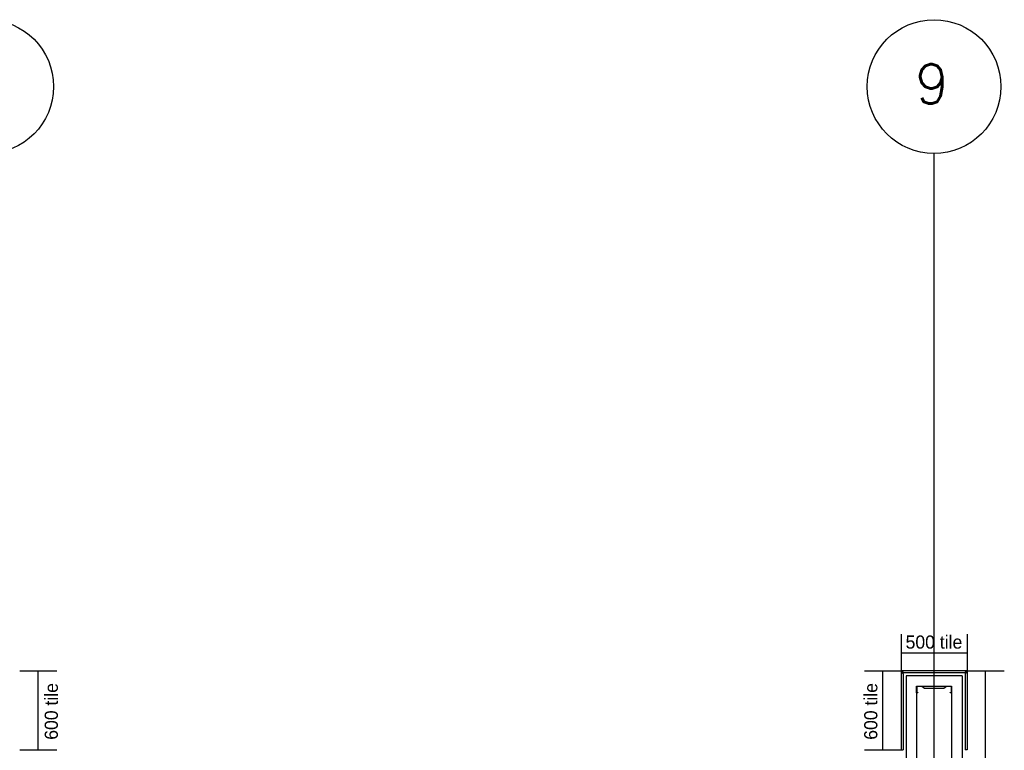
# Model space of a CAD drawing. Header units: millimetres. Extents: x -312551 to 250764, y -35891 to 59426.
# Tile 305 of 316: x 134633 to 142116, y 53873 to 59426. Entities that reach past the tile are written whole.
import ezdxf
from ezdxf.enums import TextEntityAlignment as Align

# ---------------------------------------------------------------- set-up
doc = ezdxf.new("R2010")
doc.units = ezdxf.units.MM
doc.header["$LTSCALE"] = 2.5
for name, color, linetype in [('NF-BUBBLE', 3, 'Continuous'), ('NF-GRIDS', 252, 'Continuous'), ('TERR TILE 500', 11, 'Continuous'), ('TERR TILE 600', 160, 'Continuous'), ('Terracotta Tile', 30, 'Continuous')]:
    doc.layers.add(name, color=color, linetype=linetype)
doc.styles.add('ROMANS', font='romans.shx', dxfattribs={"width": 0.8})

# ---------------------------------------------------------------- blocks, each defined once
blk = doc.blocks.new('BUBBLEGRID')
at = {"layer": 'NF-BUBBLE'}
blk.add_circle((-677.5, 0), 677.5, dxfattribs=at)
at = {"layer": 'NF-BUBBLE', "color": 1, "style": 'ROMANS'}
blk.add_attdef('888', text='', height=400, dxfattribs=at).set_placement((-697.6, -172.6), align=Align.CENTER)

msp = doc.modelspace()

# ---------------------------------------------------------------- linework, layer by layer
for p, q in [((141369.8, 54440.5), (141369.8, 49782.9)), ((141795.8, 54440.5), (141369.8, 54440.5)), ((141795.8, 54440.5), (141795.8, 49782.9)), ((141449.8, 54360.5), (141715.8, 54360.5)), ((141449.8, 54310.5), (141449.8, 49782.9)), ((141715.8, 54310.5), (141715.8, 49782.9))]:
    msp.add_line(p, q)
msp.add_lwpolyline([(141459.8, 54310.5), (141449.8, 54310.5), (141449.8, 54360.5), (141489.8, 54360.5), (141509.8, 54345.5), (141655.8, 54345.5), (141675.8, 54360.5), (141715.8, 54360.5), (141715.8, 54310.5), (141705.8, 54310.5), (141705.8, 54312.5), (141713.8, 54312.5), (141713.8, 54358.5), (141676.5, 54358.5), (141656.5, 54343.5), (141509.1, 54343.5), (141489.1, 54358.5), (141451.8, 54358.5), (141451.8, 54312.5), (141459.8, 54312.5)], close=True)
at = {"layer": 'NF-GRIDS'}
msp.add_line((141582.8, -27784), (141582.8, 58409.3), dxfattribs=at)
at = {"layer": 'TERR TILE 500'}
for p, q in [((141332.8, 54757), (141332.8, 54469.5)), ((141832.8, 54757), (141832.8, 54469.5)), ((141332.8, 54613.2), (141832.8, 54613.2))]:
    msp.add_line(p, q, dxfattribs=at)
at = {"layer": 'TERR TILE 600'}
for p, q in [((134632.8, 54477.5), (134916.3, 54477.5)), ((134772.5, 53877.5), (134772.5, 54477.5)), ((141053.3, 54477.5), (141336.8, 54477.5)), ((141193.1, 53877.5), (141193.1, 54477.5)), ((141832.8, 54477.5), (142116.3, 54477.5)), ((141972.5, 50277.5), (141972.5, 54477.5)), ((134632.8, 53877.5), (134916.3, 53877.5)), ((141053.3, 53877.5), (141336.8, 53877.5))]:
    msp.add_line(p, q, dxfattribs=at)
at = {"layer": 'Terracotta Tile'}
for p, q in [((141332.8, 54469.5), (141332.8, 53877.5)), ((141347.8, 54454.5), (141332.8, 54469.5)), ((141828.8, 54477.5), (141336.8, 54477.5)), ((141351.8, 54462.5), (141336.8, 54477.5)), ((141347.8, 54454.5), (141347.8, 53877.5)), ((141813.8, 54462.5), (141351.8, 54462.5)), ((141813.8, 54462.5), (141828.8, 54477.5)), ((141817.8, 54454.5), (141832.8, 54469.5)), ((141817.8, 54454.5), (141817.8, 53877.5)), ((141832.8, 54469.5), (141832.8, 53877.5)), ((141332.8, 53877.5), (141347.8, 53877.5)), ((141332.8, 53877.5), (141347.8, 53877.5)), ((141332.8, 53877.5), (141347.8, 53877.5)), ((141332.8, 53877.5), (141347.8, 53877.5)), ((141832.8, 53877.5), (141817.8, 53877.5))]:
    msp.add_line(p, q, dxfattribs=at)

# ---------------------------------------------------------------- block references
at = {"layer": 'NF-GRIDS', "xscale": 0.75, "yscale": 0.75, "zscale": 0.75}
for p, values in [((134890.9, 58917.4), {'888': '8'}), ((142090.9, 58917.4), {'888': '9'})]:
    msp.add_blockref('BUBBLEGRID', p, dxfattribs=at).add_auto_attribs(values)

# ---------------------------------------------------------------- texts
at = {"layer": 'TERR TILE 500', "insert": (141365.9, 54746.1), "char_height": 100, "width": 517.833, "attachment_point": 1}
msp.add_mtext('500 tile', dxfattribs=at)
at = {"layer": 'TERR TILE 600', "char_height": 100, "attachment_point": 1, "rotation": 90}
for insert, width in [((134822.7, 53953.5), 496.921), ((141051.4, 53953.5), 503.066)]:
    msp.add_mtext('600 tile', dxfattribs=dict(at, insert=insert, width=width))

doc.saveas('drawing.dxf')
